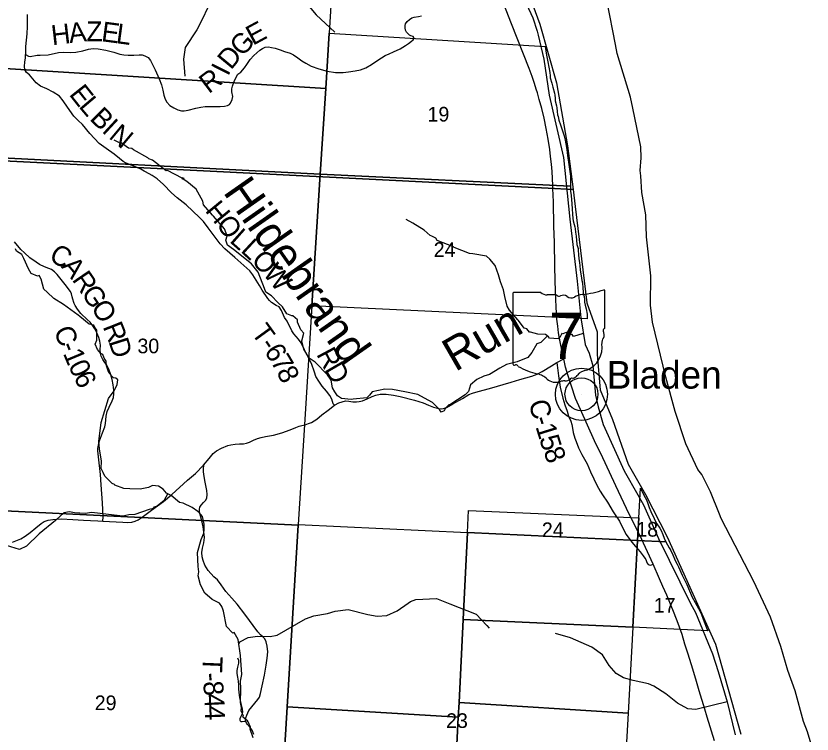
# Model space of a CAD drawing. Extents: x 1878108 to 2183446, y 146837 to 508383.
# Drawn here: x 2049355 to 2061381, y 235414 to 246251 of the extents above; entities that cross this region are included whole.
import ezdxf

# ---------------------------------------------------------------- set-up
doc = ezdxf.new("R2010")
doc.units = 0
for name, color, linetype in [('GM_X_County', 7, 'Continuous'), ('GM_X_County_Road', 7, 'Continuous'), ('GM_X_County_Road_Text', 7, 'Continuous'), ('GM_X_Major_River', 7, 'Continuous'), ('GM_X_Minor_River', 7, 'Continuous'), ('GM_X_Minor_River_Text', 7, 'Continuous'), ('GM_X_Section', 7, 'Continuous'), ('GM_X_Section_Text', 7, 'Continuous'), ('GM_X_State_Location', 7, 'Continuous'), ('GM_X_State_Route', 7, 'Continuous'), ('GM_X_State_Shield', 7, 'Continuous'), ('GM_X_Township', 7, 'Continuous'), ('GM_X_Township_Road', 7, 'Continuous'), ('GM_X_Township_Road_Text', 7, 'Continuous'), ('GM_X_Unincorporated', 7, 'Continuous'), ('GM_X_Unincorporated_Location', 7, 'Continuous'), ('GM_X_Unincorporated_Text', 7, 'Continuous')]:
    doc.layers.add(name, color=color, linetype=linetype)

msp = doc.modelspace()

# ---------------------------------------------------------------- linework, layer by layer
at = {"layer": 'GM_X_County'}
msp.add_lwpolyline([(2057001, 246857), (2057270, 246129), (2057522, 245240), (2057689, 244292), (2057770, 243633), (2057801, 243375), (2057977, 241923), (2058136, 241486), (2058136, 241140), (2058180, 240608), (2058366, 240162), (2058603, 239489), (2058867, 239031), (2059190, 238391), (2059924, 236768), (2060306, 235412)], dxfattribs=at)
at = {"layer": 'GM_X_County_Road'}
for points in [[(2049786, 242466), (2049785, 242467), (2049714, 242502), (2049661, 242533), (2049568, 242603), (2049484, 242678), (2049428, 242728), (2049334, 242842)], [(2050236, 241913), (2050229, 241928), (2050214, 241976), (2050204, 242013), (2050195, 242056), (2050178, 242091), (2050158, 242119), (2050119, 242175), (2050040, 242274), (2049979, 242351), (2049937, 242390), (2049891, 242423), (2049855, 242440), (2049786, 242466)], [(2050670, 238628), (2050674, 238693), (2050661, 238904), (2050642, 239175), (2050633, 239332), (2050610, 239550), (2050599, 239641), (2050594, 239690), (2050595, 239724), (2050602, 239773), (2050618, 239839), (2050661, 239961), (2050696, 240052), (2050709, 240103), (2050715, 240156), (2050721, 240212), (2050736, 240284), (2050762, 240348), (2050810, 240443), (2050828, 240495), (2050835, 240550), (2050835, 240602), (2050826, 240683), (2050807, 240765), (2050787, 240834), (2050758, 240918), (2050735, 240969), (2050670, 241068), (2050644, 241117), (2050632, 241158), (2050630, 241211), (2050631, 241285), (2050623, 241344), (2050609, 241396), (2050584, 241458), (2050549, 241529), (2050509, 241590), (2050477, 241628), (2050433, 241668), (2050338, 241761), (2050284, 241824), (2050250, 241883), (2050236, 241913)], [(2049302, 238309), (2049431, 238360), (2049495, 238398), (2049571, 238455), (2049658, 238527), (2049736, 238589), (2049783, 238622), (2049840, 238642), (2049915, 238654), (2050041, 238660), (2050213, 238652), (2050378, 238641), (2050482, 238636), (2050592, 238630), (2050670, 238628), (2050768, 238623), (2050971, 238612), (2051047, 238606), (2051106, 238611), (2051159, 238625), (2051201, 238645), (2051261, 238688), (2051402, 238794), (2051584, 238923), (2051711, 239030), (2051948, 239247), (2052069, 239347), (2052190, 239472), (2052275, 239574), (2052334, 239646), (2052387, 239686), (2052461, 239730), (2052554, 239770), (2052601, 239781), (2052666, 239790), (2052732, 239792), (2052793, 239796), (2052839, 239803), (2052883, 239820), (2052944, 239847), (2053005, 239872), (2053059, 239891), (2053127, 239905), (2053246, 239925), (2053372, 239960), (2053498, 240005), (2053584, 240041), (2053633, 240058), (2053675, 240072), (2053722, 240082), (2053775, 240099), (2053822, 240117), (2053862, 240141), (2053900, 240168), (2053974, 240229), (2054070, 240300), (2054169, 240375), (2054233, 240414), (2054285, 240430), (2054335, 240441), (2054382, 240438), (2054442, 240429), (2054499, 240426), (2054541, 240433), (2054592, 240444), (2054663, 240475), (2054735, 240509), (2054791, 240530), (2054859, 240545), (2054946, 240544), (2055058, 240527), (2055161, 240506), (2055374, 240454), (2055506, 240411), (2055585, 240379), (2055664, 240349), (2055741, 240325), (2055778, 240321), (2055812, 240326), (2055859, 240344), (2055957, 240399), (2056101, 240480), (2056197, 240536), (2056252, 240560), (2056335, 240582), (2056510, 240628), (2056834, 240725), (2056965, 240767), (2057146, 240817), (2057228, 240844), (2057304, 240885), (2057445, 240971), (2057525, 241019), (2057630, 241075)], [(2057525, 241019), (2057531, 240981), (2057553, 240818), (2057575, 240648), (2057614, 240482), (2057649, 240384), (2057680, 240285), (2057703, 240211), (2057736, 240136), (2057750, 240086), (2057761, 240030), (2057773, 239965), (2057799, 239880), (2057816, 239828), (2057851, 239734), (2057901, 239632), (2057982, 239492), (2058036, 239373), (2058085, 239264), (2058132, 239172), (2058179, 239080), (2058215, 239024), (2058289, 238913), (2058379, 238769), (2058473, 238626), (2058535, 238500), (2058575, 238427), (2058658, 238309), (2058716, 238245), (2058785, 238162), (2058832, 238103), (2058857, 238067), (2058868, 238049), (2058880, 238018), (2058890, 237995), (2058905, 237973), (2058933, 237964), (2058957, 237968), (2058983, 237980)], [(2052949, 235406), (2052922, 235475), (2052894, 235512), (2052852, 235558), (2052844, 235571), (2052821, 235610), (2052829, 235657), (2052841, 235701), (2052872, 235767), (2052918, 235825), (2053009, 235936), (2053034, 235973), (2053051, 236027), (2053077, 236142), (2053109, 236301), (2053134, 236455), (2053152, 236560), (2053160, 236657), (2053151, 236740), (2053136, 236806), (2053114, 236850), (2053091, 236877), (2053050, 236913), (2053009, 236958), (2052813, 237225), (2052699, 237373), (2052619, 237463), (2052527, 237563), (2052456, 237668), (2052400, 237741), (2052344, 237788), (2052259, 237881), (2052211, 237962), (2052182, 238031), (2052169, 238089), (2052166, 238155), (2052176, 238219), (2052194, 238302), (2052203, 238380), (2052200, 238424), (2052185, 238540), (2052162, 238630), (2052129, 238760), (2052126, 238810), (2052134, 238837), (2052153, 238869), (2052191, 238910), (2052217, 238936), (2052237, 238976), (2052242, 239030), (2052239, 239088), (2052216, 239213), (2052194, 239329), (2052187, 239378), (2052190, 239431), (2052194, 239458), (2052190, 239472)]]:
    msp.add_lwpolyline(points, dxfattribs=at)
at = {"layer": 'GM_X_Major_River'}
for points in [[(2056935, 246715), (2057164, 246225), (2057227, 246021), (2057243, 245959), (2057329, 245599), (2057412, 245053), (2057627, 244117), (2057724, 243184), (2057833, 242247), (2057887, 241697), (2057952, 241291), (2058016, 241161), (2058071, 240971), (2058111, 240529), (2058152, 240353), (2058228, 240083), (2058543, 239386), (2058583, 239314), (2058833, 238875), (2059060, 238367), (2059544, 237385), (2059621, 237249), (2059876, 236624), (2059965, 236356), (2060097, 235898), (2060218, 235400)], [(2061381, 235209), (2061314, 235447), (2061251, 235605), (2061127, 236065), (2061017, 236372), (2060911, 236736), (2060753, 237176), (2060501, 237715), (2060010, 238666), (2059982, 238731), (2059849, 239067), (2059715, 239333), (2059657, 239406), (2059475, 239796), (2059313, 240280), (2059170, 240800), (2058972, 241632), (2058941, 241884), (2058946, 242328), (2058881, 242917), (2058871, 243249), (2058812, 243587), (2058792, 243838), (2058782, 243918), (2058799, 244108), (2058794, 244278), (2058675, 244858), (2058638, 245026), (2058439, 245686), (2058414, 245818), (2058287, 246463)]]:
    msp.add_lwpolyline(points, dxfattribs=at)
at = {"layer": 'GM_X_Minor_River'}
for points in [[(2052829, 248296), (2052710, 248142), (2052710, 248001), (2052802, 247730), (2052799, 247629), (2052798, 247628), (2052838, 247422), (2053067, 247148), (2053164, 247040), (2053524, 246728), (2053702, 246492), (2053889, 246267), (2054173, 246008)], [(2052838, 247421), (2052533, 246962), (2052504, 246853), (2052354, 246597), (2052162, 246188), (2052086, 246042), (2051910, 245773), (2051889, 245599), (2051907, 245342)], [(2057384, 241422), (2057282, 241325), (2057226, 241302), (2057146, 241174), (2057087, 241095), (2056929, 241033), (2056763, 240990), (2056664, 240938), (2056510, 240839), (2056422, 240817), (2056317, 240766), (2056223, 240684), (2056189, 240583), (2056143, 240533), (2055908, 240384), (2055892, 240380), (2055842, 240334), (2055826, 240291), (2055780, 240271), (2055752, 240313), (2055650, 240415), (2055526, 240485), (2055427, 240539), (2055229, 240577), (2055041, 240615), (2054926, 240620), (2054736, 240576), (2054694, 240529), (2054658, 240487), (2054449, 240467), (2054419, 240465), (2054275, 240478), (2054213, 240516), (2054173, 240578), (2054139, 240638), (2054115, 240753), (2054061, 240837), (2053873, 241025), (2053785, 241085), (2053702, 241223), (2053673, 241348), (2053703, 241464), (2053661, 241512), (2053609, 241629), (2053607, 241665), (2053539, 241723), (2053521, 241727), (2053448, 241757), (2053384, 241861), (2053314, 241925), (2053216, 242025), (2053128, 242085), (2053112, 242137), (2053016, 242382), (2052914, 242512), (2052644, 242724), (2052550, 242794), (2052528, 242868), (2052546, 242931), (2052508, 243039), (2052340, 243227), (2052324, 243243), (2052187, 243401), (2052179, 243455), (2052077, 243636), (2051939, 243754), (2051867, 243800), (2051867, 243812), (2051893, 243794), (2051891, 243806), (2051875, 243790), (2051867, 243802), (2051645, 243918), (2051625, 243914), (2051419, 244074), (2051362, 244094), (2051350, 244108), (2051132, 244228), (2051106, 244250), (2051056, 244258), (2050928, 244346), (2050912, 244342), (2050838, 244375)], [(2057925, 241457), (2057775, 241412), (2057759, 241446), (2057723, 241440), (2057667, 241476), (2057617, 241454), (2057601, 241458), (2057571, 241396), (2057545, 241377), (2057414, 241387), (2057402, 241409), (2057354, 241443), (2057238, 241449), (2057126, 241481), (2057114, 241477), (2057074, 241527), (2057030, 241541), (2056946, 241653), (2056938, 241663), (2056813, 241813), (2056777, 241871), (2056738, 242018), (2056722, 242118), (2056676, 242240), (2056644, 242344), (2056592, 242483), (2056516, 242583), (2056464, 242625), (2056259, 242661), (2056207, 242664), (2055973, 242756), (2055963, 242766), (2055718, 242864), (2055696, 242898), (2055640, 242930), (2055614, 242936), (2055524, 243020), (2055350, 243122), (2055252, 243180)], [(2052488, 237283), (2052468, 237341), (2052428, 237391), (2052322, 237445), (2052210, 237541), (2052142, 237668), (2052110, 237800), (2052120, 237860), (2052108, 237940), (2052096, 238155), (2052153, 238348), (2052193, 238444), (2052199, 238501), (2052199, 238583), (2052173, 238699), (2052123, 238759), (2052103, 238773), (2052017, 238833), (2051881, 238899), (2051828, 238909), (2051702, 239015), (2051632, 239051), (2051580, 239107), (2051508, 239153), (2051416, 239167), (2051356, 239137), (2051233, 239108), (2051077, 239114), (2050987, 239118), (2050849, 239172), (2050845, 239182), (2050809, 239196), (2050696, 239304), (2050674, 239360), (2050645, 239422), (2050647, 239532), (2050617, 239717), (2050609, 239827), (2050643, 240114), (2050756, 240480), (2050840, 240592), (2050886, 240691), (2050894, 240759), (2050866, 240785), (2050830, 240791), (2050764, 240859), (2050756, 240879), (2050722, 240969), (2050718, 241042), (2050686, 241088), (2050666, 241144), (2050636, 241156), (2050588, 241218), (2050554, 241298), (2050576, 241360), (2050576, 241509), (2050542, 241561), (2050530, 241583), (2050462, 241599), (2050322, 241713), (2050298, 241733), (2050076, 241895), (2049927, 241985), (2049825, 242083), (2049775, 242129), (2049737, 242280), (2049707, 242336), (2049679, 242324), (2049585, 242366), (2049547, 242434), (2049473, 242592), (2049447, 242650), (2049365, 242700), (2049349, 242738)], [(2051649, 239042), (2051590, 238931), (2051470, 238836), (2051474, 238848), (2051430, 238834), (2051432, 238820), (2051369, 238802), (2051153, 238729), (2051061, 238721), (2050968, 238702), (2050754, 238726), (2050502, 238757), (2050399, 238743), (2050241, 238751), (2050163, 238767), (2050081, 238750), (2049964, 238646), (2049952, 238638), (2049706, 238435), (2049517, 238247), (2049407, 238201), (2049213, 238259)], [(2052723, 236771), (2052738, 236805), (2052862, 236871), (2053004, 236889), (2053194, 236887), (2053302, 236905), (2053727, 237154), (2053854, 237196), (2054061, 237234), (2054177, 237270), (2054372, 237296), (2054673, 237216), (2054812, 237194), (2054956, 237205), (2055114, 237275), (2055281, 237390), (2055317, 237414), (2055396, 237444), (2055706, 237462), (2055907, 237378), (2056307, 237223), (2056468, 237051), (2056502, 237010)], [(2052939, 235356), (2052895, 235488), (2052899, 235520), (2052863, 235600), (2052853, 235612), (2052785, 235668), (2052793, 235682), (2052759, 235765), (2052765, 235813), (2052750, 235891), (2052754, 236096), (2052748, 236214), (2052770, 236313), (2052746, 236597), (2052712, 236842), (2052650, 236948), (2052634, 236938), (2052536, 237038), (2052492, 237269), (2052488, 237283)], [(2060097, 235898), (2059623, 235786), (2059505, 235795), (2059347, 235880), (2059174, 236020), (2058993, 236139), (2058909, 236174), (2058677, 236220), (2058533, 236263), (2058421, 236326), (2058316, 236447), (2058217, 236608), (2058055, 236727), (2057730, 236868), (2057504, 236929)]]:
    msp.add_lwpolyline(points, dxfattribs=at)
at = {"layer": 'GM_X_Section'}
for points in [[(2054118, 246491), (2054087, 245991), (2054035, 245155), (2048533, 245496), (2048618, 246791)], [(2054087, 245991), (2057350, 245790), (2057371, 245661), (2057388, 245559), (2057422, 245398), (2057426, 245348), (2057426, 245317), (2057449, 245236), (2057463, 245174), (2057489, 245084), (2057493, 245058), (2057498, 245010), (2057502, 244968), (2057520, 244896), (2057524, 244864), (2057530, 244810), (2057538, 244758), (2057545, 244734), (2057555, 244678), (2057581, 244606), (2057607, 244532), (2057634, 244444), (2057650, 244376), (2057676, 244236), (2057689, 244144), (2057713, 243976), (2057734, 243832), (2057732, 243784), (2057732, 243714), (2057732, 243682), (2053950, 243865), (2054035, 245155)], [(2048533, 245496), (2054035, 245155), (2053950, 243865), (2048452, 244146)], [(2048452, 244146), (2053950, 243865), (2053824, 241876), (2053718, 240159), (2053619, 238578), (2053619, 238564), (2048152, 238833)], [(2053950, 243865), (2057732, 243682), (2057732, 243608), (2057741, 243542), (2057751, 243418), (2057755, 243338), (2057762, 243260), (2057766, 243194), (2057772, 243158), (2057788, 243104), (2057798, 243068), (2057802, 243038), (2057809, 242988), (2057817, 242930), (2057829, 242800), (2057846, 242744), (2057850, 242716), (2057854, 242648), (2057860, 242590), (2057866, 242526), (2057872, 242486), (2057879, 242416), (2057887, 242360), (2057899, 242292), (2057905, 242260), (2057911, 242224), (2057918, 242144), (2057922, 242088), (2057924, 242062), (2057940, 242018), (2057942, 241968), (2057944, 241932), (2057953, 241888), (2057967, 241830), (2057983, 241752), (2057985, 241730), (2057982, 241678), (2053824, 241876)], [(2058763, 238678), (2058788, 239124), (2058841, 239021), (2058879, 238947), (2058899, 238893), (2058921, 238831), (2058944, 238771), (2058994, 238669), (2059002, 238651), (2059036, 238585), (2059079, 238519), (2059101, 238485), (2059125, 238427), (2059149, 238371), (2059173, 238317), (2058745, 238337)], [(2048152, 238833), (2053619, 238564), (2053454, 235827), (2053286, 233051), (2047805, 233335)], [(2058763, 238678), (2058745, 238337), (2056176, 238458), (2056193, 238787)], [(2053619, 238578), (2056176, 238458), (2056110, 237145), (2056048, 235892), (2056037, 235668), (2053454, 235827), (2053619, 238564)], [(2058745, 238337), (2058673, 237025), (2056110, 237145), (2056176, 238458)], [(2059173, 238317), (2059222, 238226), (2059242, 238192), (2059244, 238190), (2059262, 238154), (2059320, 238022), (2059341, 237978), (2059361, 237936), (2059419, 237812), (2059490, 237670), (2059572, 237481), (2059617, 237399), (2059665, 237309), (2059689, 237261), (2059709, 237217), (2059750, 237109), (2059784, 237019), (2059804, 236973), (2058673, 237025), (2058745, 238337)], [(2058673, 237025), (2058602, 235730), (2056048, 235892), (2056110, 237145)], [(2056037, 235668), (2055989, 234742), (2055946, 233918), (2055895, 232913), (2053286, 233051), (2053454, 235827)], [(2056048, 235892), (2058602, 235730), (2058539, 234580), (2055989, 234742), (2056037, 235668)]]:
    msp.add_lwpolyline(points, close=True, dxfattribs=at)
at = {"layer": 'GM_X_State_Route'}
for points in [[(2057187, 245233), (2057153, 245336), (2057110, 245458), (2056842, 246132), (2056724, 246429), (2056594, 246751), (2056516, 246946), (2056439, 247136), (2056361, 247364), (2056310, 247547), (2056284, 247656), (2056260, 247780), (2056237, 247926), (2056224, 248074), (2056213, 248229), (2056211, 248345), (2056213, 248468), (2056222, 248608), (2056223, 248640)], [(2057232, 245092), (2057216, 245148), (2057187, 245233)], [(2057619, 241123), (2057605, 241186), (2057574, 241334), (2057553, 241470), (2057541, 241569), (2057527, 241674), (2057521, 241768), (2057515, 241860), (2057510, 241970), (2057505, 242101), (2057500, 242261), (2057497, 242476), (2057488, 242831), (2057480, 243081), (2057473, 243445), (2057467, 243648), (2057465, 243691), (2057460, 243796), (2057456, 243906), (2057447, 244016), (2057432, 244131), (2057420, 244234), (2057396, 244393), (2057367, 244552), (2057332, 244706), (2057299, 244852), (2057260, 244991), (2057232, 245092)], [(2059127, 237640), (2059075, 237755), (2058983, 237980), (2058777, 238416), (2058716, 238540), (2058576, 238816), (2058417, 239160), (2058319, 239364), (2058219, 239581), (2058097, 239840), (2057881, 240311), (2057809, 240479), (2057746, 240666), (2057697, 240819), (2057659, 240950), (2057630, 241075), (2057619, 241123)], [(2059906, 235311), (2059797, 235671), (2059762, 235790), (2059678, 236067), (2059625, 236240), (2059559, 236458), (2059504, 236636), (2059461, 236769), (2059419, 236914), (2059359, 237083), (2059299, 237239), (2059186, 237510), (2059127, 237640)]]:
    msp.add_lwpolyline(points, dxfattribs=at)
at = {"layer": 'GM_X_State_Shield'}
for p, q in [((2057282, 242075), (2056874, 242075)), ((2058253, 241549), (2058253, 242102)), ((2056861, 242057), (2056861, 241001)), ((2058253, 241549), (2058253, 241549))]:
    msp.add_line(p, q, dxfattribs=at)
for centre, radius, start, end in [((2056876, 242060), 16.1, 98.1301, 188.1301), ((2057379, 242198), 156, 231.6195, 271.1119), ((2057757, 243516), 1476, 275.8445, 288.9065), ((2058237, 242104), 15.5, 351.8621, 97.738), ((2057431, 241482), 562, 80.4867, 94.9883), ((2057558, 242065), 45.1, 219.7921, 297.1024), ((2057625, 241943), 93.8, 54.4667, 119.1411), ((2057746, 242110), 113, 233.8562, 294.8282), ((2057945, 241753), 297, 97.3462, 120.7689), ((2058249, 241508), 24, 107.944, 210.337), ((2058097, 241438), 144, 340.033, 23.6496), ((2058236, 241547), 16.6, 289.6038, 7.7341), ((2058308, 241318), 105, 136.8065, 186.9296), ((2057840, 241247), 369, 292.3089, 8.9858), ((2056877, 240998), 16.3, 171.9584, 258.3066), ((2056879, 241106), 124, 267.339, 280.6039), ((2056905, 240940), 44.8, 29.7484, 93.2717), ((2057470, 241889), 1066, 240.4129, 257.1985), ((2057995, 240704), 202, 94.4031, 142.5768), ((2057152, 240526), 334, 47.1842, 75.836), ((2057513, 240934), 212, 230.7004, 286.2918), ((2057650, 240855), 113, 268.777, 315.5493), ((2057753, 240753), 31.8, 65.7517, 132.6484), ((2057739, 240898), 119, 282.8732, 323.2771), ((2057635, 240569), 174, 85.6951, 111.2099)]:
    msp.add_arc(centre, radius, start, end, dxfattribs=at)
at = {"layer": 'GM_X_Township'}
for points in [[(2057001, 246857), (2057270, 246129), (2057522, 245240), (2057689, 244292), (2057770, 243633), (2057397, 243652), (2051286, 243957), (2049167, 244063), (2042913, 244375), (2042339, 244401), (2037354, 244623), (2037712, 249015)], [(2037354, 244623), (2042339, 244401), (2042913, 244375), (2049167, 244063), (2051286, 243957), (2057397, 243652), (2057770, 243633), (2057801, 243375), (2057977, 241923), (2058136, 241486), (2058136, 241140), (2058180, 240608), (2058366, 240162), (2058603, 239489), (2058867, 239031), (2059190, 238391), (2059924, 236768), (2060306, 235412)]]:
    msp.add_lwpolyline(points, dxfattribs=at)
at = {"layer": 'GM_X_Township_Road'}
for points in [[(2049526, 246273), (2049525, 246182), (2049526, 246090), (2049522, 245980), (2049498, 245790), (2049500, 245668), (2049544, 245646), (2049572, 245640), (2049677, 245658), (2049722, 245661), (2049840, 245663), (2049997, 245700), (2050076, 245704), (2050173, 245701), (2050261, 245703), (2050364, 245726), (2050454, 245752), (2050522, 245760), (2050597, 245757), (2050716, 245735), (2050834, 245704), (2050924, 245676), (2050985, 245666), (2051050, 245660), (2051136, 245660), (2051216, 245666), (2051264, 245663), (2051305, 245649), (2051351, 245622), (2051388, 245580), (2051457, 245437), (2051520, 245302), (2051554, 245209), (2051574, 245130), (2051589, 245058), (2051610, 244997), (2051636, 244950), (2051680, 244902), (2051739, 244866), (2051803, 244832), (2051856, 244818), (2051899, 244817), (2051956, 244828), (2052073, 244861), (2052150, 244876), (2052216, 244883), (2052313, 244886), (2052438, 244885), (2052508, 244887), (2052553, 244899), (2052580, 244915), (2052596, 244935), (2052621, 244992), (2052630, 245036), (2052619, 245107), (2052618, 245153), (2052625, 245190), (2052651, 245261), (2052682, 245329), (2052707, 245372), (2052753, 245405), (2052810, 245468), (2052845, 245516), (2052896, 245595), (2052949, 245655), (2053039, 245733), (2053079, 245761), (2053119, 245781), (2053170, 245785), (2053218, 245777), (2053269, 245765), (2053346, 245738), (2053411, 245716), (2053497, 245687), (2053549, 245663), (2053613, 245621), (2053674, 245576), (2053733, 245536), (2053817, 245494), (2053932, 245455), (2054059, 245416), (2054183, 245399), (2054299, 245399), (2054380, 245406), (2054479, 245422), (2054561, 245438), (2054641, 245469), (2054724, 245518), (2054824, 245583), (2054934, 245653), (2054995, 245679), (2055061, 245708), (2055160, 245755), (2055240, 245804), (2055283, 245834), (2055331, 245869), (2055355, 245891), (2055366, 245905), (2055368, 245916), (2055366, 245927), (2055354, 245941), (2055321, 245952), (2055300, 245961), (2055274, 245984), (2055256, 246004), (2055242, 246034), (2055234, 246072), (2055233, 246106), (2055241, 246130), (2055267, 246166), (2055298, 246199), (2055335, 246221), (2055369, 246233), (2055435, 246241), (2055483, 246253)], [(2051291, 243909), (2051244, 243937), (2051185, 243962), (2051136, 243983), (2051023, 244030), (2050975, 244056), (2050918, 244101), (2050837, 244165), (2050718, 244249), (2050612, 244328), (2050473, 244477), (2050360, 244611), (2050296, 244672), (2050228, 244737), (2050136, 244875), (2050070, 244971), (2050015, 245038), (2049919, 245103), (2049820, 245149), (2049725, 245191), (2049663, 245243), (2049612, 245304), (2049559, 245363), (2049514, 245398), (2049489, 245438), (2049484, 245493), (2049489, 245551), (2049498, 245620), (2049500, 245668)], [(2054169, 240375), (2054149, 240398), (2054126, 240466), (2054099, 240523), (2054046, 240587), (2053982, 240666), (2053931, 240741), (2053886, 240811), (2053863, 240876), (2053822, 241006), (2053776, 241089), (2053716, 241212), (2053663, 241317), (2053625, 241372), (2053555, 241452), (2053521, 241499), (2053451, 241646), (2053411, 241701), (2053367, 241804), (2053331, 241860), (2053288, 241883), (2053218, 241925), (2053184, 241955), (2053158, 241989), (2053074, 242114), (2053035, 242184), (2052935, 242346), (2052887, 242402), (2052752, 242523), (2052663, 242607), (2052585, 242671), (2052513, 242735), (2052439, 242811), (2052261, 243054), (2052189, 243147), (2052126, 243210), (2052027, 243304), (2051925, 243401), (2051793, 243505), (2051705, 243581), (2051586, 243707), (2051490, 243791), (2051414, 243841), (2051311, 243898), (2051291, 243909)], [(2052701, 236566), (2052716, 236529), (2052717, 236483), (2052703, 236421), (2052691, 236372), (2052691, 236329), (2052702, 236271), (2052714, 236214), (2052717, 236157), (2052716, 236095), (2052721, 236041), (2052733, 235967), (2052754, 235873), (2052774, 235787), (2052778, 235751), (2052772, 235720), (2052755, 235681), (2052738, 235646), (2052736, 235624), (2052744, 235612), (2052752, 235604), (2052771, 235604), (2052821, 235610)]]:
    msp.add_lwpolyline(points, dxfattribs=at)
at = {"layer": 'GM_X_Unincorporated'}
for radius in [393, 249]:
    msp.add_circle((2057898, 240541), radius, dxfattribs=at)
at = {"layer": 'GM_X_Unincorporated_Location'}
msp.add_line((2057898, 240541), (2057898, 240541), dxfattribs=at)

# ---------------------------------------------------------------- texts
at = {"layer": 'GM_X_County_Road_Text'}
for s, rotation, p in [('C', 329.1581, (2049837, 242576)), ('A', 310.3338, (2050029, 242466)), ('R', 304.3959, (2050195, 242272)), ('G', 303.4335, (2050333, 242069)), ('O', 303.194, (2050479, 241849)), ('R', 291.5072, (2050663, 241563)), ('C', 292.4711, (2049921, 241502)), ('D', 287.6504, (2050752, 241339)), ('-', 292.5162, (2050016, 241274)), ('1', 292.6769, (2050063, 241160)), ('0', 295.4696, (2050141, 240974)), ('6', 295.758, (2050221, 240806)), ('C', 285.6173, (2057096, 240418)), ('-', 287.1836, (2057165, 240172)), ('1', 287.185, (2057201, 240055)), ('5', 287.3884, (2057256, 239877)), ('8', 290.717, (2057318, 239683))]:
    msp.add_text(s, height=300, rotation=rotation, dxfattribs=at).set_placement(p)
at = {"layer": 'GM_X_Minor_River_Text'}
for s, rotation, p in [('Hildebrand', 304.9995, (2052474, 243594)), ('Run', 30.0066, (2055989, 240874))]:
    msp.add_text(s, height=500, rotation=rotation, dxfattribs=at).set_placement(p)
at = {"layer": 'GM_X_Section_Text'}
for s, p in [('19', (2055573, 244658)), ('24', (2055666, 242614)), ('30', (2051191, 241160)), ('24', (2057300, 238386)), ('18', (2058726, 238393)), ('17', (2058990, 237247)), ('29', (2050546, 235775)), ('23', (2055853, 235506))]:
    msp.add_text(s, height=221, rotation=0, dxfattribs=at).set_placement(p)
at = {"layer": 'GM_X_State_Location'}
msp.add_text('7', height=1, rotation=0, dxfattribs=at).set_placement((2057390, 241386))
for s in ['s', 'r']:
    msp.add_text(s, height=1, dxfattribs=at).set_placement((2057541, 241459))
at = {"layer": 'GM_X_State_Shield'}
msp.add_text('7', height=696, dxfattribs=at).set_placement((2057406, 241075))
at = {"layer": 'GM_X_Township_Road_Text'}
for s, rotation, p in [('Z', 0.3086, (2050421, 245869)), ('E', 352.4981, (2050635, 245871)), ('E', 28.2979, (2052934, 245799)), ('H', 6.6614, (2049905, 245809)), ('A', 6.4943, (2050167, 245840)), ('L', 352.2796, (2050857, 245842)), ('G', 45.7882, (2052769, 245625)), ('D', 50.3099, (2052604, 245426)), ('I', 63.12, (2052558, 245331)), ('R', 37.2532, (2052268, 245069)), ('E', 308.4584, (2050148, 245066)), ('L', 310.3001, (2050294, 244882)), ('B', 315.1923, (2050458, 244691)), ('I', 317.2544, (2050641, 244509)), ('N', 320.1229, (2050744, 244415)), ('H', 309.4262, (2052202, 243309)), ('O', 306.8276, (2052367, 243107)), ('L', 318.4861, (2052570, 242847)), ('L', 317.1415, (2052737, 242700)), ('O', 312.9956, (2052897, 242551)), ('W', 309.3931, (2053074, 242362)), ('T', 305.9395, (2052900, 241469)), ('-', 304.515, (2053030, 241289)), ('6', 302.2682, (2053098, 241190)), ('R', 298.0139, (2053887, 241147)), ('7', 300.6202, (2053196, 241036)), ('D', 300.1395, (2054009, 240919)), ('8', 295.0288, (2053286, 240884)), ('T', 267.6937, (2052180, 236594)), ('-', 274.2022, (2052171, 236332)), ('8', 275.5619, (2052181, 236202)), ('4', 272.806, (2052199, 236022)), ('4', 271.9883, (2052208, 235838))]:
    msp.add_text(s, height=300, rotation=rotation, dxfattribs=at).set_placement(p)
at = {"layer": 'GM_X_Unincorporated_Text'}
msp.add_text('Bladen', height=417, rotation=0, dxfattribs=at).set_placement((2058279, 240627))

doc.saveas('drawing.dxf')
